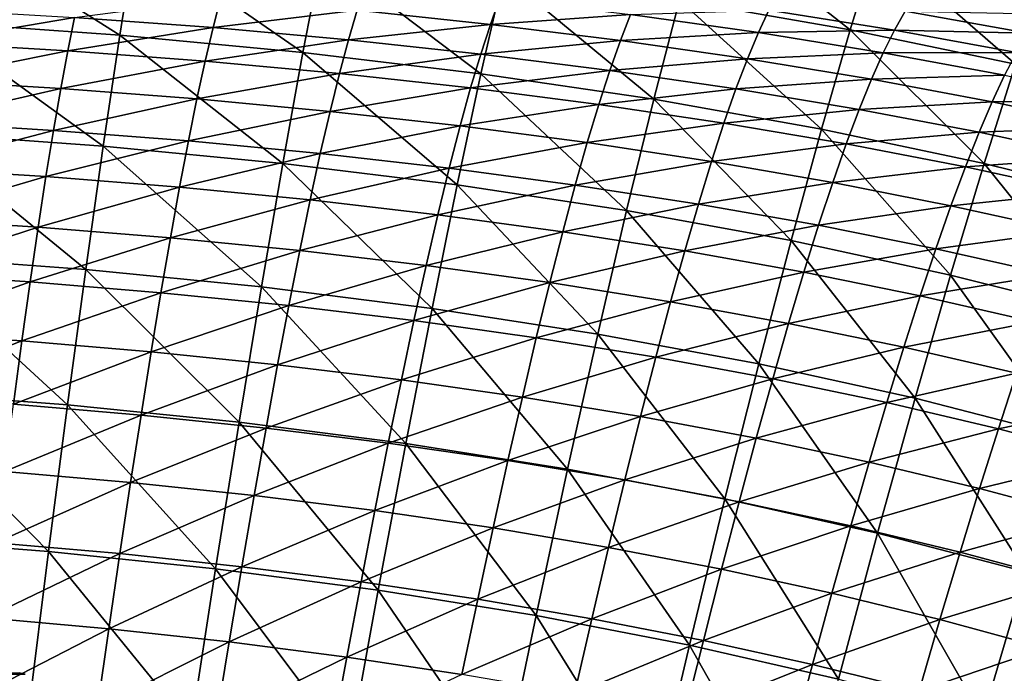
# Model space of a CAD drawing. Header units: millimetres. Extents: x -300 to 300, y -500 to 500.
# Tile 890 of 988: x 41 to 99, y 436 to 475. Entities that reach past the tile are written whole.
import ezdxf

# ---------------------------------------------------------------- set-up
doc = ezdxf.new("R2010")
doc.units = ezdxf.units.MM
doc.header["$LTSCALE"] = 81.481481
for name, color, linetype in [('19', 7, 'CONTINUOUS'), ('2', 7, 'CONTINUOUS'), ('21', 7, 'CONTINUOUS'), ('5', 7, 'CONTINUOUS'), ('6', 7, 'CONTINUOUS')]:
    doc.layers.add(name, color=color, linetype=linetype)

msp = doc.modelspace()

# ---------------------------------------------------------------- linework, layer by layer
at = {"layer": '19', "color": 7, "linetype": 'CONTINUOUS'}
for points in [[(89.958, 474.405, 35.978), (81.249, 481.298, 31.704), (79.832, 476.17, 36.055), (89.958, 474.405, 35.978)], [(91.541, 479.547, 31.636), (81.249, 481.298, 31.704), (89.958, 474.405, 35.978), (91.541, 479.547, 31.636)], [(46.645, 474.101, 40.31), (36.172, 480.73, 36.269), (35.464, 474.885, 40.352), (46.645, 474.101, 40.31)], [(47.568, 479.952, 36.23), (36.172, 480.73, 36.269), (46.645, 474.101, 40.31), (47.568, 479.952, 36.23)], [(57.511, 473.078, 40.257), (47.568, 479.952, 36.23), (46.645, 474.101, 40.31), (57.511, 473.078, 40.257)], [(58.641, 478.938, 36.181), (47.568, 479.952, 36.23), (57.511, 473.078, 40.257), (58.641, 478.938, 36.181)], [(99.776, 472.375, 35.893), (91.541, 479.547, 31.636), (89.958, 474.405, 35.978), (99.776, 472.375, 35.893)], [(101.516, 477.533, 31.559), (91.541, 479.547, 31.636), (99.776, 472.375, 35.893), (101.516, 477.533, 31.559)], [(68.067, 471.81, 40.194), (58.641, 478.938, 36.181), (57.511, 473.078, 40.257), (68.067, 471.81, 40.194)], [(69.395, 477.679, 36.122), (58.641, 478.938, 36.181), (68.067, 471.81, 40.194), (69.395, 477.679, 36.122)], [(78.316, 470.292, 40.12), (69.395, 477.679, 36.122), (68.067, 471.81, 40.194), (78.316, 470.292, 40.12)], [(79.832, 476.17, 36.055), (69.395, 477.679, 36.122), (78.316, 470.292, 40.12), (79.832, 476.17, 36.055)], [(88.262, 468.517, 40.037), (79.832, 476.17, 36.055), (78.316, 470.292, 40.12), (88.262, 468.517, 40.037)], [(89.958, 474.405, 35.978), (79.832, 476.17, 36.055), (88.262, 468.517, 40.037), (89.958, 474.405, 35.978)], [(45.666, 467.505, 44.113), (35.464, 474.885, 40.352), (34.715, 468.293, 44.158), (45.666, 467.505, 44.113)], [(46.645, 474.101, 40.31), (35.464, 474.885, 40.352), (45.666, 467.505, 44.113), (46.645, 474.101, 40.31)], [(97.909, 466.478, 39.945), (89.958, 474.405, 35.978), (88.262, 468.517, 40.037), (97.909, 466.478, 39.945)], [(99.776, 472.375, 35.893), (89.958, 474.405, 35.978), (97.909, 466.478, 39.945), (99.776, 472.375, 35.893)], [(56.312, 466.477, 44.057), (46.645, 474.101, 40.31), (45.666, 467.505, 44.113), (56.312, 466.477, 44.057)], [(57.511, 473.078, 40.257), (46.645, 474.101, 40.31), (56.312, 466.477, 44.057), (57.511, 473.078, 40.257)], [(66.657, 465.205, 43.989), (57.511, 473.078, 40.257), (56.312, 466.477, 44.057), (66.657, 465.205, 43.989)], [(68.067, 471.81, 40.194), (57.511, 473.078, 40.257), (66.657, 465.205, 43.989), (68.067, 471.81, 40.194)], [(107.261, 464.17, 39.844), (99.776, 472.375, 35.893), (97.909, 466.478, 39.945), (107.261, 464.17, 39.844)], [(76.704, 463.682, 43.911), (68.067, 471.81, 40.194), (66.657, 465.205, 43.989), (76.704, 463.682, 43.911)], [(78.316, 470.292, 40.12), (68.067, 471.81, 40.194), (76.704, 463.682, 43.911), (78.316, 470.292, 40.12)], [(86.457, 461.902, 43.823), (78.316, 470.292, 40.12), (76.704, 463.682, 43.911), (86.457, 461.902, 43.823)], [(88.262, 468.517, 40.037), (78.316, 470.292, 40.12), (86.457, 461.902, 43.823), (88.262, 468.517, 40.037)], [(95.92, 459.861, 43.725), (88.262, 468.517, 40.037), (86.457, 461.902, 43.823), (95.92, 459.861, 43.725)], [(97.909, 466.478, 39.945), (88.262, 468.517, 40.037), (95.92, 459.861, 43.725), (97.909, 466.478, 39.945)], [(44.635, 460.184, 47.648), (34.715, 468.293, 44.158), (33.927, 460.974, 47.695), (44.635, 460.184, 47.648)], [(45.666, 467.505, 44.113), (34.715, 468.293, 44.158), (44.635, 460.184, 47.648), (45.666, 467.505, 44.113)], [(55.047, 459.154, 47.589), (45.666, 467.505, 44.113), (44.635, 460.184, 47.648), (55.047, 459.154, 47.589)], [(56.312, 466.477, 44.057), (45.666, 467.505, 44.113), (55.047, 459.154, 47.589), (56.312, 466.477, 44.057)], [(65.168, 457.881, 47.518), (56.312, 466.477, 44.057), (55.047, 459.154, 47.589), (65.168, 457.881, 47.518)], [(66.657, 465.205, 43.989), (56.312, 466.477, 44.057), (65.168, 457.881, 47.518), (66.657, 465.205, 43.989)], [(105.096, 457.55, 43.618), (97.909, 466.478, 39.945), (95.92, 459.861, 43.725), (105.096, 457.55, 43.618)], [(107.261, 464.17, 39.844), (97.909, 466.478, 39.945), (105.096, 457.55, 43.618), (107.261, 464.17, 39.844)], [(75, 456.358, 47.437), (66.657, 465.205, 43.989), (65.168, 457.881, 47.518), (75, 456.358, 47.437)], [(76.704, 463.682, 43.911), (66.657, 465.205, 43.989), (75, 456.358, 47.437), (76.704, 463.682, 43.911)], [(84.548, 454.58, 47.344), (76.704, 463.682, 43.911), (75, 456.358, 47.437), (84.548, 454.58, 47.344)], [(86.457, 461.902, 43.823), (76.704, 463.682, 43.911), (84.548, 454.58, 47.344), (86.457, 461.902, 43.823)], [(93.813, 452.541, 47.242), (86.457, 461.902, 43.823), (84.548, 454.58, 47.344), (93.813, 452.541, 47.242)], [(95.92, 459.861, 43.725), (86.457, 461.902, 43.823), (93.813, 452.541, 47.242), (95.92, 459.861, 43.725)], [(43.553, 452.157, 50.925), (33.927, 460.974, 47.695), (33.101, 452.947, 50.973), (43.553, 452.157, 50.925)], [(44.635, 460.184, 47.648), (33.927, 460.974, 47.695), (43.553, 452.157, 50.925), (44.635, 460.184, 47.648)], [(53.72, 451.13, 50.864), (44.635, 460.184, 47.648), (43.553, 452.157, 50.925), (53.72, 451.13, 50.864)], [(55.047, 459.154, 47.589), (44.635, 460.184, 47.648), (53.72, 451.13, 50.864), (55.047, 459.154, 47.589)], [(102.8, 450.236, 47.13), (95.92, 459.861, 43.725), (93.813, 452.541, 47.242), (102.8, 450.236, 47.13)], [(105.096, 457.55, 43.618), (95.92, 459.861, 43.725), (102.8, 450.236, 47.13), (105.096, 457.55, 43.618)], [(63.604, 449.859, 50.791), (55.047, 459.154, 47.589), (53.72, 451.13, 50.864), (63.604, 449.859, 50.791)], [(65.168, 457.881, 47.518), (55.047, 459.154, 47.589), (63.604, 449.859, 50.791), (65.168, 457.881, 47.518)], [(73.209, 448.341, 50.707), (65.168, 457.881, 47.518), (63.604, 449.859, 50.791), (73.209, 448.341, 50.707)], [(75, 456.358, 47.437), (65.168, 457.881, 47.518), (73.209, 448.341, 50.707), (75, 456.358, 47.437)], [(82.538, 446.569, 50.611), (75, 456.358, 47.437), (73.209, 448.341, 50.707), (82.538, 446.569, 50.611)], [(84.548, 454.58, 47.344), (75, 456.358, 47.437), (82.538, 446.569, 50.611), (84.548, 454.58, 47.344)], [(91.594, 444.538, 50.506), (84.548, 454.58, 47.344), (82.538, 446.569, 50.611), (91.594, 444.538, 50.506)], [(93.813, 452.541, 47.242), (84.548, 454.58, 47.344), (91.594, 444.538, 50.506), (93.813, 452.541, 47.242)], [(42.424, 443.444, 53.953), (33.101, 452.947, 50.973), (32.239, 444.231, 54.002), (42.424, 443.444, 53.953)], [(43.553, 452.157, 50.925), (33.101, 452.947, 50.973), (42.424, 443.444, 53.953), (43.553, 452.157, 50.925)], [(52.332, 442.421, 53.891), (43.553, 452.157, 50.925), (42.424, 443.444, 53.953), (52.332, 442.421, 53.891)], [(53.72, 451.13, 50.864), (43.553, 452.157, 50.925), (52.332, 442.421, 53.891), (53.72, 451.13, 50.864)], [(100.38, 442.244, 50.39), (93.813, 452.541, 47.242), (91.594, 444.538, 50.506), (100.38, 442.244, 50.39)], [(102.8, 450.236, 47.13), (93.813, 452.541, 47.242), (100.38, 442.244, 50.39), (102.8, 450.236, 47.13)], [(61.968, 441.157, 53.816), (53.72, 451.13, 50.864), (52.332, 442.421, 53.891), (61.968, 441.157, 53.816)], [(63.604, 449.859, 50.791), (53.72, 451.13, 50.864), (61.968, 441.157, 53.816), (63.604, 449.859, 50.791)], [(71.333, 439.648, 53.73), (63.604, 449.859, 50.791), (61.968, 441.157, 53.816), (71.333, 439.648, 53.73)], [(73.209, 448.341, 50.707), (63.604, 449.859, 50.791), (71.333, 439.648, 53.73), (73.209, 448.341, 50.707)], [(80.432, 437.887, 53.633), (73.209, 448.341, 50.707), (71.333, 439.648, 53.73), (80.432, 437.887, 53.633)], [(82.538, 446.569, 50.611), (73.209, 448.341, 50.707), (80.432, 437.887, 53.633), (82.538, 446.569, 50.611)], [(89.266, 435.871, 53.525), (82.538, 446.569, 50.611), (80.432, 437.887, 53.633), (89.266, 435.871, 53.525)], [(91.594, 444.538, 50.506), (82.538, 446.569, 50.611), (89.266, 435.871, 53.525), (91.594, 444.538, 50.506)], [(97.84, 433.593, 53.407), (91.594, 444.538, 50.506), (89.266, 435.871, 53.525), (97.84, 433.593, 53.407)], [(100.38, 442.244, 50.39), (91.594, 444.538, 50.506), (97.84, 433.593, 53.407), (100.38, 442.244, 50.39)], [(41.248, 434.065, 56.742), (32.239, 444.231, 54.002), (31.342, 434.846, 56.792), (41.248, 434.065, 56.742)], [(42.424, 443.444, 53.953), (32.239, 444.231, 54.002), (41.248, 434.065, 56.742), (42.424, 443.444, 53.953)], [(50.887, 433.049, 56.679), (42.424, 443.444, 53.953), (41.248, 434.065, 56.742), (50.887, 433.049, 56.679)], [(52.332, 442.421, 53.891), (42.424, 443.444, 53.953), (50.887, 433.049, 56.679), (52.332, 442.421, 53.891)], [(60.262, 431.795, 56.604), (52.332, 442.421, 53.891), (50.887, 433.049, 56.679), (60.262, 431.795, 56.604)], [(61.968, 441.157, 53.816), (52.332, 442.421, 53.891), (60.262, 431.795, 56.604), (61.968, 441.157, 53.816)], [(106.156, 431.05, 53.28), (100.38, 442.244, 50.39), (97.84, 433.593, 53.407), (106.156, 431.05, 53.28)], [(69.377, 430.299, 56.517), (61.968, 441.157, 53.816), (60.262, 431.795, 56.604), (69.377, 430.299, 56.517)], [(71.333, 439.648, 53.73), (61.968, 441.157, 53.816), (69.377, 430.299, 56.517), (71.333, 439.648, 53.73)], [(78.234, 428.554, 56.419), (71.333, 439.648, 53.73), (69.377, 430.299, 56.517), (78.234, 428.554, 56.419)], [(80.432, 437.887, 53.633), (71.333, 439.648, 53.73), (78.234, 428.554, 56.419), (80.432, 437.887, 53.633)], [(86.836, 426.557, 56.31), (80.432, 437.887, 53.633), (78.234, 428.554, 56.419), (86.836, 426.557, 56.31)], [(89.266, 435.871, 53.525), (80.432, 437.887, 53.633), (86.836, 426.557, 56.31), (89.266, 435.871, 53.525)]]:
    msp.add_3dface(points, dxfattribs=at)
at = {"layer": '2', "color": 7, "linetype": 'CONTINUOUS'}
for points in [[(40.678, 436.237, 16), (41.027, 436.165, 16), (40.679, 436.237, 11), (40.678, 436.237, 16)], [(40.679, 436.237, 11), (41.027, 436.165, 16), (41.027, 436.165, 11), (40.679, 436.237, 11)]]:
    msp.add_3dface(points, dxfattribs=at)
at = {"layer": '21', "color": 7, "linetype": 'CONTINUOUS'}
for points in [[(52.174, 474.544, 20.802), (43.955, 475.148, 20.867), (52.624, 476.289, 18.99), (52.174, 474.544, 20.802)], [(60.718, 475.574, 18.911), (52.174, 474.544, 20.802), (52.624, 476.289, 18.99), (60.718, 475.574, 18.911)], [(68.623, 474.738, 18.821), (60.718, 475.574, 18.911), (69.172, 476.267, 17.005), (68.623, 474.738, 18.821)], [(76.943, 475.319, 16.9), (68.623, 474.738, 18.821), (69.172, 476.267, 17.005), (76.943, 475.319, 16.9)], [(43.955, 475.148, 20.867), (35.222, 473.658, 22.73), (35.548, 475.637, 20.921), (43.955, 475.148, 20.867)], [(60.206, 473.82, 20.728), (52.174, 474.544, 20.802), (60.718, 475.574, 18.911), (60.206, 473.82, 20.728)], [(68.623, 474.738, 18.821), (60.206, 473.82, 20.728), (60.718, 475.574, 18.911), (68.623, 474.738, 18.821)], [(84.524, 474.247, 16.785), (76.943, 475.319, 16.9), (85.148, 475.576, 14.96), (84.524, 474.247, 16.785)], [(92.585, 474.389, 14.829), (84.524, 474.247, 16.785), (85.148, 475.576, 14.96), (92.585, 474.389, 14.829)], [(92.585, 474.389, 14.829), (85.148, 475.576, 14.96), (93.224, 475.523, 13.001), (92.585, 474.389, 14.829)], [(100.51, 474.218, 12.853), (92.585, 474.389, 14.829), (93.224, 475.523, 13.001), (100.51, 474.218, 12.853)], [(100.51, 474.218, 12.853), (93.224, 475.523, 13.001), (100.004, 475.386, 11.039), (100.51, 474.218, 12.853)], [(43.557, 473.164, 22.68), (35.222, 473.658, 22.73), (43.955, 475.148, 20.867), (43.557, 473.164, 22.68)], [(52.174, 474.544, 20.802), (43.557, 473.164, 22.68), (43.955, 475.148, 20.867), (52.174, 474.544, 20.802)], [(76.341, 473.78, 18.723), (68.623, 474.738, 18.821), (76.943, 475.319, 16.9), (76.341, 473.78, 18.723)], [(84.524, 474.247, 16.785), (76.341, 473.78, 18.723), (76.943, 475.319, 16.9), (84.524, 474.247, 16.785)], [(51.706, 472.552, 22.619), (43.557, 473.164, 22.68), (52.174, 474.544, 20.802), (51.706, 472.552, 22.619)], [(60.206, 473.82, 20.728), (51.706, 472.552, 22.619), (52.174, 474.544, 20.802), (60.206, 473.82, 20.728)], [(68.051, 472.975, 20.645), (60.206, 473.82, 20.728), (68.623, 474.738, 18.821), (68.051, 472.975, 20.645)], [(76.341, 473.78, 18.723), (68.051, 472.975, 20.645), (68.623, 474.738, 18.821), (76.341, 473.78, 18.723)], [(83.872, 472.696, 18.615), (76.341, 473.78, 18.723), (84.524, 474.247, 16.785), (83.872, 472.696, 18.615)], [(91.918, 473.047, 16.661), (83.872, 472.696, 18.615), (84.524, 474.247, 16.785), (91.918, 473.047, 16.661)], [(91.918, 473.047, 16.661), (84.524, 474.247, 16.785), (92.585, 474.389, 14.829), (91.918, 473.047, 16.661)], [(99.834, 473.072, 14.689), (91.918, 473.047, 16.661), (92.585, 474.389, 14.829), (99.834, 473.072, 14.689)], [(99.834, 473.072, 14.689), (92.585, 474.389, 14.829), (100.51, 474.218, 12.853), (99.834, 473.072, 14.689)], [(43.557, 473.164, 22.68), (34.884, 471.429, 24.538), (35.222, 473.658, 22.73), (43.557, 473.164, 22.68)], [(59.672, 471.82, 22.55), (51.706, 472.552, 22.619), (60.206, 473.82, 20.728), (59.672, 471.82, 22.55)], [(68.051, 472.975, 20.645), (59.672, 471.82, 22.55), (60.206, 473.82, 20.728), (68.051, 472.975, 20.645)], [(75.713, 472.007, 20.552), (68.051, 472.975, 20.645), (76.341, 473.78, 18.723), (75.713, 472.007, 20.552)], [(83.872, 472.696, 18.615), (75.713, 472.007, 20.552), (76.341, 473.78, 18.723), (83.872, 472.696, 18.615)], [(43.143, 470.929, 24.491), (34.884, 471.429, 24.538), (43.557, 473.164, 22.68), (43.143, 470.929, 24.491)], [(51.706, 472.552, 22.619), (43.143, 470.929, 24.491), (43.557, 473.164, 22.68), (51.706, 472.552, 22.619)], [(91.22, 471.485, 18.5), (83.872, 472.696, 18.615), (91.918, 473.047, 16.661), (91.22, 471.485, 18.5)], [(99.127, 471.718, 16.531), (91.22, 471.485, 18.5), (91.918, 473.047, 16.661), (99.127, 471.718, 16.531)], [(99.127, 471.718, 16.531), (91.918, 473.047, 16.661), (99.834, 473.072, 14.689), (99.127, 471.718, 16.531)], [(51.22, 470.31, 24.433), (43.143, 470.929, 24.491), (51.706, 472.552, 22.619), (51.22, 470.31, 24.433)], [(59.672, 471.82, 22.55), (51.22, 470.31, 24.433), (51.706, 472.552, 22.619), (59.672, 471.82, 22.55)], [(67.455, 470.966, 22.471), (59.672, 471.82, 22.55), (68.051, 472.975, 20.645), (67.455, 470.966, 22.471)], [(75.713, 472.007, 20.552), (67.455, 470.966, 22.471), (68.051, 472.975, 20.645), (75.713, 472.007, 20.552)], [(83.191, 470.912, 20.452), (75.713, 472.007, 20.552), (83.872, 472.696, 18.615), (83.191, 470.912, 20.452)], [(91.22, 471.485, 18.5), (83.191, 470.912, 20.452), (83.872, 472.696, 18.615), (91.22, 471.485, 18.5)], [(75.057, 469.987, 22.384), (67.455, 470.966, 22.471), (75.713, 472.007, 20.552), (75.057, 469.987, 22.384)], [(83.191, 470.912, 20.452), (75.057, 469.987, 22.384), (75.713, 472.007, 20.552), (83.191, 470.912, 20.452)], [(43.143, 470.929, 24.491), (34.534, 468.947, 26.337), (34.884, 471.429, 24.538), (43.143, 470.929, 24.491)], [(59.116, 469.571, 24.368), (51.22, 470.31, 24.433), (59.672, 471.82, 22.55), (59.116, 469.571, 24.368)], [(67.455, 470.966, 22.471), (59.116, 469.571, 24.368), (59.672, 471.82, 22.55), (67.455, 470.966, 22.471)], [(90.49, 469.687, 20.344), (83.191, 470.912, 20.452), (91.22, 471.485, 18.5), (90.49, 469.687, 20.344)], [(98.387, 470.142, 18.379), (90.49, 469.687, 20.344), (91.22, 471.485, 18.5), (98.387, 470.142, 18.379)], [(98.387, 470.142, 18.379), (91.22, 471.485, 18.5), (99.127, 471.718, 16.531), (98.387, 470.142, 18.379)], [(106.155, 470.256, 16.395), (98.387, 470.142, 18.379), (99.127, 471.718, 16.531), (106.155, 470.256, 16.395)], [(42.714, 468.442, 26.292), (34.534, 468.947, 26.337), (43.143, 470.929, 24.491), (42.714, 468.442, 26.292)], [(51.22, 470.31, 24.433), (42.714, 468.442, 26.292), (43.143, 470.929, 24.491), (51.22, 470.31, 24.433)], [(66.834, 468.708, 24.293), (59.116, 469.571, 24.368), (67.455, 470.966, 22.471), (66.834, 468.708, 24.293)], [(75.057, 469.987, 22.384), (66.834, 468.708, 24.293), (67.455, 470.966, 22.471), (75.057, 469.987, 22.384)], [(82.48, 468.881, 22.29), (75.057, 469.987, 22.384), (83.191, 470.912, 20.452), (82.48, 468.881, 22.29)], [(90.49, 469.687, 20.344), (82.48, 468.881, 22.29), (83.191, 470.912, 20.452), (90.49, 469.687, 20.344)], [(50.715, 467.816, 26.238), (42.714, 468.442, 26.292), (51.22, 470.31, 24.433), (50.715, 467.816, 26.238)], [(59.116, 469.571, 24.368), (50.715, 467.816, 26.238), (51.22, 470.31, 24.433), (59.116, 469.571, 24.368)], [(97.61, 468.331, 20.23), (90.49, 469.687, 20.344), (98.387, 470.142, 18.379), (97.61, 468.331, 20.23)], [(105.374, 468.665, 18.252), (97.61, 468.331, 20.23), (98.387, 470.142, 18.379), (105.374, 468.665, 18.252)], [(105.374, 468.665, 18.252), (98.387, 470.142, 18.379), (106.155, 470.256, 16.395), (105.374, 468.665, 18.252)], [(58.539, 467.07, 26.175), (50.715, 467.816, 26.238), (59.116, 469.571, 24.368), (58.539, 467.07, 26.175)], [(66.834, 468.708, 24.293), (58.539, 467.07, 26.175), (59.116, 469.571, 24.368), (66.834, 468.708, 24.293)], [(74.373, 467.719, 24.211), (66.834, 468.708, 24.293), (75.057, 469.987, 22.384), (74.373, 467.719, 24.211)], [(82.48, 468.881, 22.29), (74.373, 467.719, 24.211), (75.057, 469.987, 22.384), (82.48, 468.881, 22.29)], [(89.725, 467.645, 22.188), (82.48, 468.881, 22.29), (90.49, 469.687, 20.344), (89.725, 467.645, 22.188)], [(97.61, 468.331, 20.23), (89.725, 467.645, 22.188), (90.49, 469.687, 20.344), (97.61, 468.331, 20.23)], [(42.714, 468.442, 26.292), (34.171, 466.211, 28.12), (34.534, 468.947, 26.337), (42.714, 468.442, 26.292)], [(42.269, 465.7, 28.077), (34.171, 466.211, 28.12), (42.714, 468.442, 26.292), (42.269, 465.7, 28.077)], [(50.715, 467.816, 26.238), (42.269, 465.7, 28.077), (42.714, 468.442, 26.292), (50.715, 467.816, 26.238)], [(66.187, 466.199, 26.104), (58.539, 467.07, 26.175), (66.834, 468.708, 24.293), (66.187, 466.199, 26.104)], [(74.373, 467.719, 24.211), (66.187, 466.199, 26.104), (66.834, 468.708, 24.293), (74.373, 467.719, 24.211)], [(81.736, 466.603, 24.122), (74.373, 467.719, 24.211), (82.48, 468.881, 22.29), (81.736, 466.603, 24.122)], [(89.725, 467.645, 22.188), (81.736, 466.603, 24.122), (82.48, 468.881, 22.29), (89.725, 467.645, 22.188)], [(104.555, 466.84, 20.111), (97.61, 468.331, 20.23), (105.374, 468.665, 18.252), (104.555, 466.84, 20.111)], [(50.191, 465.07, 28.025), (42.269, 465.7, 28.077), (50.715, 467.816, 26.238), (50.191, 465.07, 28.025)], [(58.539, 467.07, 26.175), (50.191, 465.07, 28.025), (50.715, 467.816, 26.238), (58.539, 467.07, 26.175)], [(96.796, 466.276, 22.081), (89.725, 467.645, 22.188), (97.61, 468.331, 20.23), (96.796, 466.276, 22.081)], [(104.555, 466.84, 20.111), (96.796, 466.276, 22.081), (97.61, 468.331, 20.23), (104.555, 466.84, 20.111)], [(73.661, 465.201, 26.026), (66.187, 466.199, 26.104), (74.373, 467.719, 24.211), (73.661, 465.201, 26.026)], [(81.736, 466.603, 24.122), (73.661, 465.201, 26.026), (74.373, 467.719, 24.211), (81.736, 466.603, 24.122)], [(88.926, 465.355, 24.026), (81.736, 466.603, 24.122), (89.725, 467.645, 22.188), (88.926, 465.355, 24.026)], [(96.796, 466.276, 22.081), (88.926, 465.355, 24.026), (89.725, 467.645, 22.188), (96.796, 466.276, 22.081)], [(57.94, 464.316, 27.965), (50.191, 465.07, 28.025), (58.539, 467.07, 26.175), (57.94, 464.316, 27.965)], [(66.187, 466.199, 26.104), (57.94, 464.316, 27.965), (58.539, 467.07, 26.175), (66.187, 466.199, 26.104)], [(80.961, 464.075, 25.941), (73.661, 465.201, 26.026), (81.736, 466.603, 24.122), (80.961, 464.075, 25.941)], [(88.926, 465.355, 24.026), (80.961, 464.075, 25.941), (81.736, 466.603, 24.122), (88.926, 465.355, 24.026)], [(103.694, 464.77, 21.969), (96.796, 466.276, 22.081), (104.555, 466.84, 20.111), (103.694, 464.77, 21.969)], [(42.269, 465.7, 28.077), (33.796, 463.218, 29.879), (34.171, 466.211, 28.12), (42.269, 465.7, 28.077)], [(65.515, 463.438, 27.897), (57.94, 464.316, 27.965), (66.187, 466.199, 26.104), (65.515, 463.438, 27.897)], [(73.661, 465.201, 26.026), (65.515, 463.438, 27.897), (66.187, 466.199, 26.104), (73.661, 465.201, 26.026)], [(95.943, 463.973, 23.924), (88.926, 465.355, 24.026), (96.796, 466.276, 22.081), (95.943, 463.973, 23.924)], [(103.694, 464.77, 21.969), (95.943, 463.973, 23.924), (96.796, 466.276, 22.081), (103.694, 464.77, 21.969)], [(41.808, 462.703, 29.837), (33.796, 463.218, 29.879), (42.269, 465.7, 28.077), (41.808, 462.703, 29.837)], [(50.191, 465.07, 28.025), (41.808, 462.703, 29.837), (42.269, 465.7, 28.077), (50.191, 465.07, 28.025)], [(49.649, 462.067, 29.787), (41.808, 462.703, 29.837), (50.191, 465.07, 28.025), (49.649, 462.067, 29.787)], [(57.94, 464.316, 27.965), (49.649, 462.067, 29.787), (50.191, 465.07, 28.025), (57.94, 464.316, 27.965)], [(72.919, 462.432, 27.822), (65.515, 463.438, 27.897), (73.661, 465.201, 26.026), (72.919, 462.432, 27.822)], [(80.961, 464.075, 25.941), (72.919, 462.432, 27.822), (73.661, 465.201, 26.026), (80.961, 464.075, 25.941)], [(88.091, 462.816, 25.849), (80.961, 464.075, 25.941), (88.926, 465.355, 24.026), (88.091, 462.816, 25.849)], [(95.943, 463.973, 23.924), (88.091, 462.816, 25.849), (88.926, 465.355, 24.026), (95.943, 463.973, 23.924)], [(57.318, 461.308, 29.729), (49.649, 462.067, 29.787), (57.94, 464.316, 27.965), (57.318, 461.308, 29.729)], [(65.515, 463.438, 27.897), (57.318, 461.308, 29.729), (57.94, 464.316, 27.965), (65.515, 463.438, 27.897)], [(102.791, 462.455, 23.817), (95.943, 463.973, 23.924), (103.694, 464.77, 21.969), (102.791, 462.455, 23.817)], [(80.154, 461.297, 27.74), (72.919, 462.432, 27.822), (80.961, 464.075, 25.941), (80.154, 461.297, 27.74)], [(88.091, 462.816, 25.849), (80.154, 461.297, 27.74), (80.961, 464.075, 25.941), (88.091, 462.816, 25.849)], [(95.052, 461.424, 25.752), (88.091, 462.816, 25.849), (95.943, 463.973, 23.924), (95.052, 461.424, 25.752)], [(102.791, 462.455, 23.817), (95.052, 461.424, 25.752), (95.943, 463.973, 23.924), (102.791, 462.455, 23.817)], [(41.808, 462.703, 29.837), (33.408, 459.968, 31.607), (33.796, 463.218, 29.879), (41.808, 462.703, 29.837)], [(64.818, 460.423, 29.664), (57.318, 461.308, 29.729), (65.515, 463.438, 27.897), (64.818, 460.423, 29.664)], [(72.919, 462.432, 27.822), (64.818, 460.423, 29.664), (65.515, 463.438, 27.897), (72.919, 462.432, 27.822)], [(41.332, 459.449, 31.566), (33.408, 459.968, 31.607), (41.808, 462.703, 29.837), (41.332, 459.449, 31.566)], [(49.649, 462.067, 29.787), (41.332, 459.449, 31.566), (41.808, 462.703, 29.837), (49.649, 462.067, 29.787)], [(87.22, 460.029, 27.652), (80.154, 461.297, 27.74), (88.091, 462.816, 25.849), (87.22, 460.029, 27.652)], [(95.052, 461.424, 25.752), (87.22, 460.029, 27.652), (88.091, 462.816, 25.849), (95.052, 461.424, 25.752)], [(49.087, 458.809, 31.518), (41.332, 459.449, 31.566), (49.649, 462.067, 29.787), (49.087, 458.809, 31.518)], [(57.318, 461.308, 29.729), (49.087, 458.809, 31.518), (49.649, 462.067, 29.787), (57.318, 461.308, 29.729)], [(72.149, 459.41, 29.591), (64.818, 460.423, 29.664), (72.919, 462.432, 27.822), (72.149, 459.41, 29.591)], [(80.154, 461.297, 27.74), (72.149, 459.41, 29.591), (72.919, 462.432, 27.822), (80.154, 461.297, 27.74)], [(101.846, 459.894, 25.65), (95.052, 461.424, 25.752), (102.791, 462.455, 23.817), (101.846, 459.894, 25.65)], [(94.121, 458.626, 27.558), (87.22, 460.029, 27.652), (95.052, 461.424, 25.752), (94.121, 458.626, 27.558)], [(101.846, 459.894, 25.65), (94.121, 458.626, 27.558), (95.052, 461.424, 25.752), (101.846, 459.894, 25.65)], [(56.674, 458.044, 31.461), (49.087, 458.809, 31.518), (57.318, 461.308, 29.729), (56.674, 458.044, 31.461)], [(64.818, 460.423, 29.664), (56.674, 458.044, 31.461), (57.318, 461.308, 29.729), (64.818, 460.423, 29.664)], [(79.314, 458.267, 29.512), (72.149, 459.41, 29.591), (80.154, 461.297, 27.74), (79.314, 458.267, 29.512)], [(87.22, 460.029, 27.652), (79.314, 458.267, 29.512), (80.154, 461.297, 27.74), (87.22, 460.029, 27.652)], [(64.094, 457.154, 31.398), (56.674, 458.044, 31.461), (64.818, 460.423, 29.664), (64.094, 457.154, 31.398)], [(72.149, 459.41, 29.591), (64.094, 457.154, 31.398), (64.818, 460.423, 29.664), (72.149, 459.41, 29.591)], [(41.332, 459.449, 31.566), (33.008, 456.465, 33.297), (33.408, 459.968, 31.607), (41.332, 459.449, 31.566)], [(86.314, 456.991, 29.427), (79.314, 458.267, 29.512), (87.22, 460.029, 27.652), (86.314, 456.991, 29.427)], [(94.121, 458.626, 27.558), (86.314, 456.991, 29.427), (87.22, 460.029, 27.652), (94.121, 458.626, 27.558)], [(100.858, 457.086, 27.46), (94.121, 458.626, 27.558), (101.846, 459.894, 25.65), (100.858, 457.086, 27.46)], [(40.84, 455.944, 33.258), (33.008, 456.465, 33.297), (41.332, 459.449, 31.566), (40.84, 455.944, 33.258)], [(49.087, 458.809, 31.518), (40.84, 455.944, 33.258), (41.332, 459.449, 31.566), (49.087, 458.809, 31.518)], [(71.35, 456.136, 31.327), (64.094, 457.154, 31.398), (72.149, 459.41, 29.591), (71.35, 456.136, 31.327)], [(79.314, 458.267, 29.512), (71.35, 456.136, 31.327), (72.149, 459.41, 29.591), (79.314, 458.267, 29.512)], [(48.506, 455.3, 33.21), (40.84, 455.944, 33.258), (49.087, 458.809, 31.518), (48.506, 455.3, 33.21)], [(56.674, 458.044, 31.461), (48.506, 455.3, 33.21), (49.087, 458.809, 31.518), (56.674, 458.044, 31.461)], [(93.151, 455.58, 29.336), (86.314, 456.991, 29.427), (94.121, 458.626, 27.558), (93.151, 455.58, 29.336)], [(100.858, 457.086, 27.46), (93.151, 455.58, 29.336), (94.121, 458.626, 27.558), (100.858, 457.086, 27.46)], [(56.007, 454.532, 33.155), (48.506, 455.3, 33.21), (56.674, 458.044, 31.461), (56.007, 454.532, 33.155)], [(64.094, 457.154, 31.398), (56.007, 454.532, 33.155), (56.674, 458.044, 31.461), (64.094, 457.154, 31.398)], [(78.442, 454.986, 31.25), (71.35, 456.136, 31.327), (79.314, 458.267, 29.512), (78.442, 454.986, 31.25)], [(86.314, 456.991, 29.427), (78.442, 454.986, 31.25), (79.314, 458.267, 29.512), (86.314, 456.991, 29.427)], [(63.346, 453.637, 33.093), (56.007, 454.532, 33.155), (64.094, 457.154, 31.398), (63.346, 453.637, 33.093)], [(71.35, 456.136, 31.327), (63.346, 453.637, 33.093), (64.094, 457.154, 31.398), (71.35, 456.136, 31.327)], [(85.372, 453.704, 31.167), (78.442, 454.986, 31.25), (86.314, 456.991, 29.427), (85.372, 453.704, 31.167)], [(93.151, 455.58, 29.336), (85.372, 453.704, 31.167), (86.314, 456.991, 29.427), (93.151, 455.58, 29.336)], [(99.827, 454.031, 29.24), (93.151, 455.58, 29.336), (100.858, 457.086, 27.46), (99.827, 454.031, 29.24)], [(40.84, 455.944, 33.258), (32.595, 452.716, 34.947), (33.008, 456.465, 33.297), (40.84, 455.944, 33.258)], [(70.522, 452.614, 33.024), (63.346, 453.637, 33.093), (71.35, 456.136, 31.327), (70.522, 452.614, 33.024)], [(78.442, 454.986, 31.25), (70.522, 452.614, 33.024), (71.35, 456.136, 31.327), (78.442, 454.986, 31.25)], [(40.332, 452.192, 34.908), (32.595, 452.716, 34.947), (40.84, 455.944, 33.258), (40.332, 452.192, 34.908)], [(48.506, 455.3, 33.21), (40.332, 452.192, 34.908), (40.84, 455.944, 33.258), (48.506, 455.3, 33.21)], [(92.142, 452.286, 31.079), (85.372, 453.704, 31.167), (93.151, 455.58, 29.336), (92.142, 452.286, 31.079)], [(99.827, 454.031, 29.24), (92.142, 452.286, 31.079), (93.151, 455.58, 29.336), (99.827, 454.031, 29.24)], [(47.906, 451.545, 34.861), (40.332, 452.192, 34.908), (48.506, 455.3, 33.21), (47.906, 451.545, 34.861)], [(56.007, 454.532, 33.155), (47.906, 451.545, 34.861), (48.506, 455.3, 33.21), (56.007, 454.532, 33.155)], [(77.537, 451.46, 32.949), (70.522, 452.614, 33.024), (78.442, 454.986, 31.25), (77.537, 451.46, 32.949)], [(85.372, 453.704, 31.167), (77.537, 451.46, 32.949), (78.442, 454.986, 31.25), (85.372, 453.704, 31.167)], [(55.319, 450.774, 34.807), (47.906, 451.545, 34.861), (56.007, 454.532, 33.155), (55.319, 450.774, 34.807)], [(63.346, 453.637, 33.093), (55.319, 450.774, 34.807), (56.007, 454.532, 33.155), (63.346, 453.637, 33.093)], [(98.754, 450.731, 30.985), (92.142, 452.286, 31.079), (99.827, 454.031, 29.24), (98.754, 450.731, 30.985)], [(106.344, 452.342, 29.14), (98.754, 450.731, 30.985), (99.827, 454.031, 29.24), (106.344, 452.342, 29.14)], [(62.572, 449.877, 34.746), (55.319, 450.774, 34.807), (63.346, 453.637, 33.093), (62.572, 449.877, 34.746)], [(70.522, 452.614, 33.024), (62.572, 449.877, 34.746), (63.346, 453.637, 33.093), (70.522, 452.614, 33.024)], [(84.394, 450.173, 32.867), (77.537, 451.46, 32.949), (85.372, 453.704, 31.167), (84.394, 450.173, 32.867)], [(92.142, 452.286, 31.079), (84.394, 450.173, 32.867), (85.372, 453.704, 31.167), (92.142, 452.286, 31.079)], [(69.666, 448.85, 34.678), (62.572, 449.877, 34.746), (70.522, 452.614, 33.024), (69.666, 448.85, 34.678)], [(77.537, 451.46, 32.949), (69.666, 448.85, 34.678), (70.522, 452.614, 33.024), (77.537, 451.46, 32.949)], [(47.906, 451.545, 34.861), (39.81, 448.199, 36.513), (40.332, 452.192, 34.908), (47.906, 451.545, 34.861)], [(91.094, 448.75, 32.78), (84.394, 450.173, 32.867), (92.142, 452.286, 31.079), (91.094, 448.75, 32.78)], [(98.754, 450.731, 30.985), (91.094, 448.75, 32.78), (92.142, 452.286, 31.079), (98.754, 450.731, 30.985)], [(105.209, 449.035, 30.887), (98.754, 450.731, 30.985), (106.344, 452.342, 29.14), (105.209, 449.035, 30.887)], [(47.289, 447.551, 36.467), (39.81, 448.199, 36.513), (47.906, 451.545, 34.861), (47.289, 447.551, 36.467)], [(55.319, 450.774, 34.807), (47.289, 447.551, 36.467), (47.906, 451.545, 34.861), (55.319, 450.774, 34.807)], [(76.602, 447.693, 34.604), (69.666, 448.85, 34.678), (77.537, 451.46, 32.949), (76.602, 447.693, 34.604)], [(84.394, 450.173, 32.867), (76.602, 447.693, 34.604), (77.537, 451.46, 32.949), (84.394, 450.173, 32.867)], [(54.61, 446.778, 36.414), (47.289, 447.551, 36.467), (55.319, 450.774, 34.807), (54.61, 446.778, 36.414)], [(62.572, 449.877, 34.746), (54.61, 446.778, 36.414), (55.319, 450.774, 34.807), (62.572, 449.877, 34.746)], [(97.638, 447.19, 32.688), (91.094, 448.75, 32.78), (98.754, 450.731, 30.985), (97.638, 447.19, 32.688)], [(105.209, 449.035, 30.887), (97.638, 447.19, 32.688), (98.754, 450.731, 30.985), (105.209, 449.035, 30.887)], [(61.774, 445.878, 36.354), (54.61, 446.778, 36.414), (62.572, 449.877, 34.746), (61.774, 445.878, 36.354)], [(69.666, 448.85, 34.678), (61.774, 445.878, 36.354), (62.572, 449.877, 34.746), (69.666, 448.85, 34.678)], [(83.382, 446.402, 34.524), (76.602, 447.693, 34.604), (84.394, 450.173, 32.867), (83.382, 446.402, 34.524)], [(91.094, 448.75, 32.78), (83.382, 446.402, 34.524), (84.394, 450.173, 32.867), (91.094, 448.75, 32.78)], [(68.783, 444.849, 36.287), (61.774, 445.878, 36.354), (69.666, 448.85, 34.678), (68.783, 444.849, 36.287)], [(76.602, 447.693, 34.604), (68.783, 444.849, 36.287), (69.666, 448.85, 34.678), (76.602, 447.693, 34.604)], [(90.008, 444.976, 34.439), (83.382, 446.402, 34.524), (91.094, 448.75, 32.78), (90.008, 444.976, 34.439)], [(97.638, 447.19, 32.688), (90.008, 444.976, 34.439), (91.094, 448.75, 32.78), (97.638, 447.19, 32.688)], [(104.029, 445.489, 32.592), (97.638, 447.19, 32.688), (105.209, 449.035, 30.887), (104.029, 445.489, 32.592)], [(47.289, 447.551, 36.467), (39.273, 443.97, 38.071), (39.81, 448.199, 36.513), (47.289, 447.551, 36.467)], [(46.654, 443.321, 38.025), (39.273, 443.97, 38.071), (47.289, 447.551, 36.467), (46.654, 443.321, 38.025)], [(54.61, 446.778, 36.414), (46.654, 443.321, 38.025), (47.289, 447.551, 36.467), (54.61, 446.778, 36.414)], [(75.636, 443.69, 36.214), (68.783, 444.849, 36.287), (76.602, 447.693, 34.604), (75.636, 443.69, 36.214)], [(83.382, 446.402, 34.524), (75.636, 443.69, 36.214), (76.602, 447.693, 34.604), (83.382, 446.402, 34.524)], [(53.881, 442.546, 37.973), (46.654, 443.321, 38.025), (54.61, 446.778, 36.414), (53.881, 442.546, 37.973)], [(61.774, 445.878, 36.354), (53.881, 442.546, 37.973), (54.61, 446.778, 36.414), (61.774, 445.878, 36.354)], [(96.482, 443.413, 34.348), (90.008, 444.976, 34.439), (97.638, 447.19, 32.688), (96.482, 443.413, 34.348)], [(104.029, 445.489, 32.592), (96.482, 443.413, 34.348), (97.638, 447.19, 32.688), (104.029, 445.489, 32.592)], [(82.337, 442.398, 36.135), (75.636, 443.69, 36.214), (83.382, 446.402, 34.524), (82.337, 442.398, 36.135)], [(90.008, 444.976, 34.439), (82.337, 442.398, 36.135), (83.382, 446.402, 34.524), (90.008, 444.976, 34.439)], [(60.953, 441.646, 37.913), (53.881, 442.546, 37.973), (61.774, 445.878, 36.354), (60.953, 441.646, 37.913)], [(68.783, 444.849, 36.287), (60.953, 441.646, 37.913), (61.774, 445.878, 36.354), (68.783, 444.849, 36.287)], [(102.805, 441.709, 34.252), (96.482, 443.413, 34.348), (104.029, 445.489, 32.592), (102.805, 441.709, 34.252)], [(67.873, 440.616, 37.847), (60.953, 441.646, 37.913), (68.783, 444.849, 36.287), (67.873, 440.616, 37.847)], [(75.636, 443.69, 36.214), (67.873, 440.616, 37.847), (68.783, 444.849, 36.287), (75.636, 443.69, 36.214)], [(88.886, 440.97, 36.05), (82.337, 442.398, 36.135), (90.008, 444.976, 34.439), (88.886, 440.97, 36.05)], [(96.482, 443.413, 34.348), (88.886, 440.97, 36.05), (90.008, 444.976, 34.439), (96.482, 443.413, 34.348)], [(46.654, 443.321, 38.025), (38.721, 439.51, 39.577), (39.273, 443.97, 38.071), (46.654, 443.321, 38.025)], [(46.002, 438.86, 39.532), (38.721, 439.51, 39.577), (46.654, 443.321, 38.025), (46.002, 438.86, 39.532)], [(53.881, 442.546, 37.973), (46.002, 438.86, 39.532), (46.654, 443.321, 38.025), (53.881, 442.546, 37.973)], [(74.64, 439.456, 37.775), (67.873, 440.616, 37.847), (75.636, 443.69, 36.214), (74.64, 439.456, 37.775)], [(82.337, 442.398, 36.135), (74.64, 439.456, 37.775), (75.636, 443.69, 36.214), (82.337, 442.398, 36.135)], [(95.286, 439.405, 35.961), (88.886, 440.97, 36.05), (96.482, 443.413, 34.348), (95.286, 439.405, 35.961)], [(102.805, 441.709, 34.252), (95.286, 439.405, 35.961), (96.482, 443.413, 34.348), (102.805, 441.709, 34.252)], [(53.131, 438.085, 39.48), (46.002, 438.86, 39.532), (53.881, 442.546, 37.973), (53.131, 438.085, 39.48)], [(60.953, 441.646, 37.913), (53.131, 438.085, 39.48), (53.881, 442.546, 37.973), (60.953, 441.646, 37.913)], [(81.258, 438.164, 37.697), (74.64, 439.456, 37.775), (82.337, 442.398, 36.135), (81.258, 438.164, 37.697)], [(88.886, 440.97, 36.05), (81.258, 438.164, 37.697), (82.337, 442.398, 36.135), (88.886, 440.97, 36.05)], [(60.109, 437.185, 39.421), (53.131, 438.085, 39.48), (60.953, 441.646, 37.913), (60.109, 437.185, 39.421)], [(67.873, 440.616, 37.847), (60.109, 437.185, 39.421), (60.953, 441.646, 37.913), (67.873, 440.616, 37.847)], [(101.537, 437.701, 35.866), (95.286, 439.405, 35.961), (102.805, 441.709, 34.252), (101.537, 437.701, 35.866)], [(87.728, 436.736, 37.613), (81.258, 438.164, 37.697), (88.886, 440.97, 36.05), (87.728, 436.736, 37.613)], [(95.286, 439.405, 35.961), (87.728, 436.736, 37.613), (88.886, 440.97, 36.05), (95.286, 439.405, 35.961)], [(66.937, 436.156, 39.356), (60.109, 437.185, 39.421), (67.873, 440.616, 37.847), (66.937, 436.156, 39.356)], [(74.64, 439.456, 37.775), (66.937, 436.156, 39.356), (67.873, 440.616, 37.847), (74.64, 439.456, 37.775)], [(46.002, 438.86, 39.532), (38.156, 434.823, 41.028), (38.721, 439.51, 39.577), (46.002, 438.86, 39.532)], [(73.616, 434.996, 39.284), (66.937, 436.156, 39.356), (74.64, 439.456, 37.775), (73.616, 434.996, 39.284)], [(81.258, 438.164, 37.697), (73.616, 434.996, 39.284), (74.64, 439.456, 37.775), (81.258, 438.164, 37.697)], [(94.05, 435.172, 37.524), (87.728, 436.736, 37.613), (95.286, 439.405, 35.961), (94.05, 435.172, 37.524)], [(101.537, 437.701, 35.866), (94.05, 435.172, 37.524), (95.286, 439.405, 35.961), (101.537, 437.701, 35.866)], [(45.333, 434.173, 40.984), (38.156, 434.823, 41.028), (46.002, 438.86, 39.532), (45.333, 434.173, 40.984)], [(53.131, 438.085, 39.48), (45.333, 434.173, 40.984), (46.002, 438.86, 39.532), (53.131, 438.085, 39.48)], [(52.362, 433.4, 40.933), (45.333, 434.173, 40.984), (53.131, 438.085, 39.48), (52.362, 433.4, 40.933)], [(60.109, 437.185, 39.421), (52.362, 433.4, 40.933), (53.131, 438.085, 39.48), (60.109, 437.185, 39.421)], [(80.148, 433.705, 39.206), (73.616, 434.996, 39.284), (81.258, 438.164, 37.697), (80.148, 433.705, 39.206)], [(87.728, 436.736, 37.613), (80.148, 433.705, 39.206), (81.258, 438.164, 37.697), (87.728, 436.736, 37.613)], [(100.227, 433.468, 37.43), (94.05, 435.172, 37.524), (101.537, 437.701, 35.866), (100.227, 433.468, 37.43)], [(59.242, 432.5, 40.874), (52.362, 433.4, 40.933), (60.109, 437.185, 39.421), (59.242, 432.5, 40.874)], [(66.937, 436.156, 39.356), (59.242, 432.5, 40.874), (60.109, 437.185, 39.421), (66.937, 436.156, 39.356)], [(86.535, 432.279, 39.123), (80.148, 433.705, 39.206), (87.728, 436.736, 37.613), (86.535, 432.279, 39.123)], [(94.05, 435.172, 37.524), (86.535, 432.279, 39.123), (87.728, 436.736, 37.613), (94.05, 435.172, 37.524)]]:
    msp.add_3dface(points, dxfattribs=at)
at = {"layer": '5', "color": 7, "linetype": 'CONTINUOUS'}
for points in [[(41.027, 436.165, 11), (-41.027, 436.165, 11), (-40.678, 436.237, 11), (41.027, 436.165, 11)], [(40.679, 436.237, 11), (41.027, 436.165, 11), (-40.678, 436.237, 11), (40.679, 436.237, 11)]]:
    msp.add_3dface(points, dxfattribs=at)
at = {"layer": '6', "color": 7, "linetype": 'CONTINUOUS'}
msp.add_3dface([(41.027, 436.165, 16), (40.678, 436.237, 16), (-41.027, 436.165, 16), (41.027, 436.165, 16)], dxfattribs=at)

doc.saveas('drawing.dxf')
